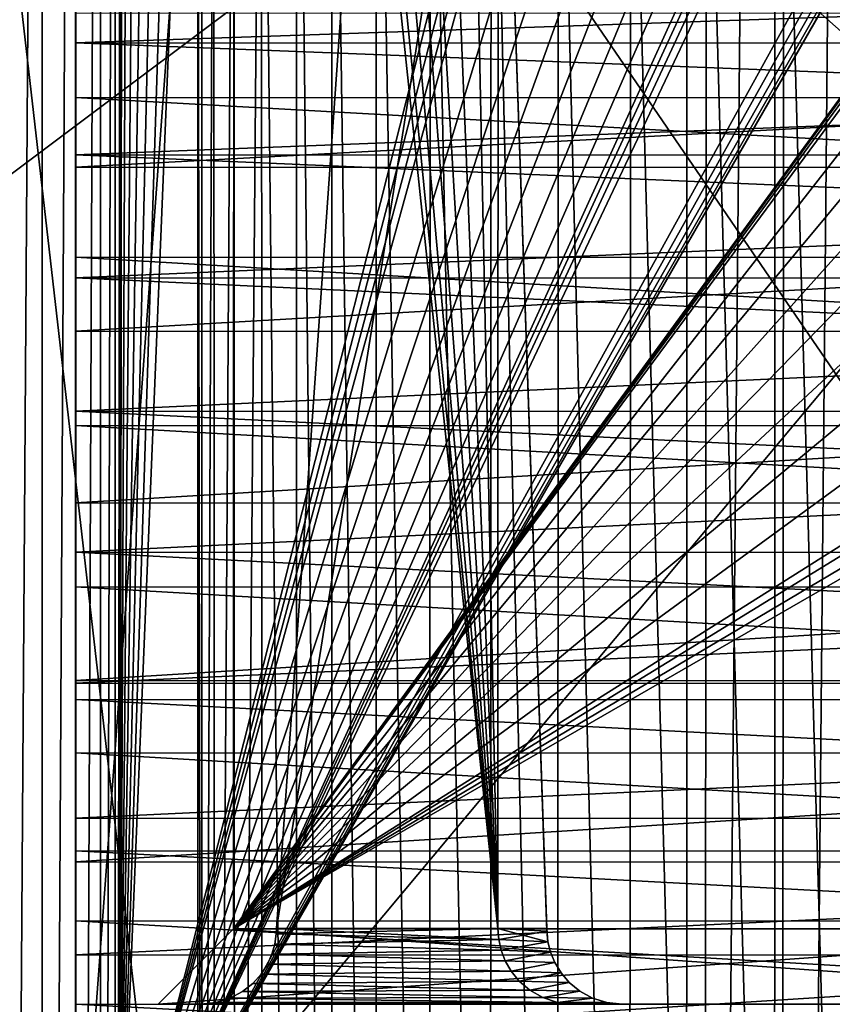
# Model space of a CAD drawing. Header units: metres. Extents: x -205 to 205, y -104 to 104.
# Tile 331 of 656: x -85 to -74, y 0 to 13. Entities that reach past the tile are written whole.
import ezdxf

# ---------------------------------------------------------------- set-up
doc = ezdxf.new("R2010")
doc.units = ezdxf.units.M
doc.layers.add('solid_01_2-CONSUMER_EHM_BOX_SW0001', color=7, linetype='CONTINUOUS')

msp = doc.modelspace()

# ---------------------------------------------------------------- linework, layer by layer
at = {"layer": 'solid_01_2-CONSUMER_EHM_BOX_SW0001'}
for points in [[(-200.010849, -74.958488), (-200.010773, 75.041512), (-0.010778, 75.04142)], [(-0.010849, -74.95858), (-200.010849, -74.958488), (-0.010778, 75.04142)], [(-88.001671, 37.540459, 75), (-76.416145, -63.561199, 75), (-76.402473, 63.637558, 75)], [(-76.416145, -63.561199, 75), (-75.237, 63.561695, 75), (-76.402473, 63.637558, 75)], [(-76.416145, -63.561199, 75), (-75.250656, -63.485584, 75), (-75.237, 63.561695, 75)], [(-75.250656, -63.485584, 75), (-74.082008, 63.333099, 75), (-75.237, 63.561695, 75)], [(-75.250656, -63.485584, 75), (-74.095612, -63.257236, 75), (-74.082008, 63.333099, 75)], [(-85.502731, 42.912727, 63.099998), (-84.938103, 41.948387, 63.099998), (-85.511948, -42.834408, 63.099998)], [(-84.938103, 41.948387, 63.099998), (-84.947113, -41.870193, 63.099998), (-85.511948, -42.834408, 63.099998)], [(-84.938103, 41.948387, 63.099998), (-84.490479, 40.924072, 63.099998), (-84.947113, -41.870193, 63.099998)], [(-84.490479, 40.924072, 63.099998), (-84.499268, -40.845974, 63.099998), (-84.947113, -41.870193, 63.099998)], [(-84.490479, 40.924072, 63.099998), (-84.16629, 39.854263, 63.099998), (-84.499268, -40.845974, 63.099998)], [(-84.16629, 39.854263, 63.099998), (-84.17485, -39.776234, 63.099998), (-84.499268, -40.845974, 63.099998)], [(-84.16629, 39.854263, 63.099998), (-83.970047, 38.75415, 63.099998), (-84.17485, -39.776234, 63.099998)], [(-83.970047, 38.75415, 63.099998), (-83.978371, -38.676163, 63.099998), (-84.17485, -39.776234, 63.099998)], [(-83.905426, 22.538099, 63.099998), (-83.978371, -38.676163, 63.099998), (-83.970047, 38.75415, 63.099998)], [(-88.001671, 37.540459, 75), (-88.012413, -37.459538, 75), (-76.416145, -63.561199, 75)], [(-83.907471, -2.960126, 63.099998), (-83.978371, -38.676163, 63.099998), (-83.905426, 22.538099, 63.099998)], [(-83.907471, -2.960126, 63.099998), (-83.905426, 22.538099, 63.099998), (-83.880341, 22.31546, 63.099998)], [(-83.907471, -2.960126, 63.099998), (-83.880341, 22.31546, 63.099998), (-83.806442, 22.104244, 63.099998)], [(-81.574478, 22.283798, 1.5), (-82.038338, 21.548548, 1.5), (-81.574501, -22.200882, 1.5)], [(-81.574478, 22.283798, 1.5), (-81.574501, -22.200882, 1.5), (-81.107727, -21.282883, 1.5)], [(-81.107346, 21.364826, 1.5), (-81.574478, 22.283798, 1.5), (-81.107727, -21.282883, 1.5)], [(-83.907471, -2.960126, 63.099998), (-83.806442, 22.104244, 63.099998), (-83.68737, 21.914679, 63.099998)], [(-83.907471, -2.960126, 63.099998), (-69.504471, 22.103218, 63.099998), (-69.493141, 14.287085, 63.099998)], [(-83.907471, -2.960126, 63.099998), (-69.623573, 21.913668, 63.099998), (-69.504471, 22.103218, 63.099998)], [(-83.907471, -2.960126, 63.099998), (-83.68737, 21.914679, 63.099998), (-83.528885, 21.756172, 63.099998)], [(-83.907471, -2.960126, 63.099998), (-69.782074, 21.755184, 63.099998), (-69.623573, 21.913668, 63.099998)], [(-83.907471, -2.960126, 63.099998), (-83.528885, 21.756172, 63.099998), (-83.33934, 21.637072, 63.099998)], [(-83.907471, -2.960126, 63.099998), (-69.971642, 21.63611, 63.099998), (-69.782074, 21.755184, 63.099998)], [(-83.907471, -2.960126, 63.099998), (-83.33934, 21.637072, 63.099998), (-83.128136, 21.563141, 63.099998)], [(-83.907471, -2.960126, 63.099998), (-70.182861, 21.562212, 63.099998), (-69.971642, 21.63611, 63.099998)], [(-83.907471, -2.960126, 63.099998), (-83.128136, 21.563141, 63.099998), (-82.905495, 21.538027, 63.099998)], [(-83.907471, -2.960126, 63.099998), (-70.405495, 21.537128, 63.099998), (-70.182861, 21.562212, 63.099998)], [(-83.907471, -2.960126, 63.099998), (-82.905495, 21.538027, 63.099998), (-77.709663, 21.537653, 63.099998)], [(-83.907471, -2.960126, 63.099998), (-77.709663, 21.537653, 63.099998), (-77.530273, 21.521418, 63.099998)], [(-83.907471, -2.960126, 63.099998), (-72.301331, 21.537266, 63.099998), (-70.405495, 21.537128, 63.099998)], [(-83.907471, -2.960126, 63.099998), (-72.480728, 21.521055, 63.099998), (-72.301331, 21.537266, 63.099998)], [(-83.907471, -2.960126, 63.099998), (-77.530273, 21.521418, 63.099998), (-77.356705, 21.473265, 63.099998)], [(-83.907471, -2.960126, 63.099998), (-72.654297, 21.472927, 63.099998), (-72.480728, 21.521055, 63.099998)], [(-82.038338, 21.548548, 1.5), (-82.402908, 20.767862, 1.5), (-82.390877, -20.714643, 1.5)], [(-82.038338, 21.548548, 1.5), (-82.390877, -20.714643, 1.5), (-82.028954, -21.484985, 1.5)], [(-82.038338, 21.548548, 1.5), (-82.028954, -21.484985, 1.5), (-81.574501, -22.200882, 1.5)], [(-83.907471, -2.960126, 63.099998), (-77.356705, 21.473265, 63.099998), (-77.194595, 21.39476, 63.099998)], [(-83.907471, -2.960126, 63.099998), (-72.816422, 21.394445, 63.099998), (-72.654297, 21.472927, 63.099998)], [(-83.907471, -2.960126, 63.099998), (-77.194595, 21.39476, 63.099998), (-76.607559, 21.10108, 63.099998)], [(-83.907471, -2.960126, 63.099998), (-73.403496, 21.100849, 63.099998), (-72.816422, 21.394445, 63.099998)], [(-81.107346, 21.364826, 1.5), (-81.107727, -21.282883, 1.5), (-80.519928, -20.449827, 1.5)], [(-80.517128, 20.529524, 1.5), (-81.107346, 21.364826, 1.5), (-80.519928, -20.449827, 1.5)], [(-83.907471, -2.960126, 63.099998), (-76.607559, 21.10108, 63.099998), (-75.982307, 20.901295, 63.099998)], [(-83.907471, -2.960126, 63.099998), (-74.028778, 20.901155, 63.099998), (-73.403496, 21.100849, 63.099998)], [(-83.907471, -2.960126, 63.099998), (-75.982307, 20.901295, 63.099998), (-75.333748, 20.800175, 63.099998)], [(-83.907471, -2.960126, 63.099998), (-74.677353, 20.800127, 63.099998), (-74.028778, 20.901155, 63.099998)], [(-83.907471, -2.960126, 63.099998), (-75.333748, 20.800175, 63.099998), (-74.677353, 20.800127, 63.099998)], [(-82.402908, 20.767862, 1.5), (-82.668503, 19.940302, 1.5), (-82.660873, -19.88851, 1.5)], [(-82.402908, 20.767862, 1.5), (-82.660873, -19.88851, 1.5), (-82.390877, -20.714643, 1.5)], [(-80.517128, 20.529524, 1.5), (-80.519928, -20.449827, 1.5), (-79.81308, -19.703772, 1.5)], [(-79.805885, 19.780149, 1.5), (-80.517128, 20.529524, 1.5), (-79.81308, -19.703772, 1.5)], [(-69.406967, 1.037057, 72), (-82.406967, 1.037991, 72), (-82.405602, 20.037991, 72)], [(-82.405602, 20.037991, 66.099998), (-82.405602, 20.037991, 72), (-82.406967, 1.037991, 72)], [(-82.405602, 20.037991, 66.099998), (-82.406967, 1.037991, 72), (-82.406967, 1.037991, 66.099998)], [(-68.740486, 19.765442, 66.099998), (-82.405602, 20.037991, 66.099998), (-82.406967, 1.037991, 66.099998)], [(-82.405602, 20.037991, 72), (-68.741264, 8.808578, 72), (-68.521805, 8.536994, 72)], [(-69.406433, 8.537057, 72), (-82.405602, 20.037991, 72), (-68.521805, 8.536994, 72)], [(-82.405602, 20.037991, 72), (-68.893959, 9.057602, 72), (-68.741264, 8.808578, 72)], [(-82.405602, 20.037991, 72), (-68.991234, 9.279399, 72), (-68.893959, 9.057602, 72)], [(-82.405602, 20.037991, 72), (-69.043755, 9.472097, 72), (-68.991234, 9.279399, 72)], [(-82.405602, 20.037991, 72), (-69.240112, 10.666704, 72), (-69.043755, 9.472097, 72)], [(-82.405602, 20.037991, 72), (-69.380638, 11.86911, 72), (-69.240112, 10.666704, 72)], [(-82.405602, 20.037991, 72), (-69.465042, 13.076753, 72), (-69.380638, 11.86911, 72)], [(-69.406433, 8.537057, 72), (-69.406967, 1.037057, 72), (-82.405602, 20.037991, 72)], [(-82.668503, 19.940302, 1.5), (-82.826904, 19.104046, 1.5), (-82.823196, -19.042322, 1.5)], [(-82.668503, 19.940302, 1.5), (-82.823196, -19.042322, 1.5), (-82.660873, -19.88851, 1.5)], [(-68.893211, 19.516432, 66.099998), (-68.740486, 19.765442, 66.099998), (-82.406967, 1.037991, 66.099998)], [(-79.805885, 19.780149, 1.5), (-79.81308, -19.703772, 1.5), (-79.008369, -19.068312, 1.5)], [(-78.995895, 19.14287, 1.5), (-79.805885, 19.780149, 1.5), (-79.008369, -19.068312, 1.5)], [(-68.990494, 19.294645, 66.099998), (-68.893211, 19.516432, 66.099998), (-82.406967, 1.037991, 66.099998)], [(-78.904251, 19.539158, 71.699997), (-80.670113, 17.692139, 71.699997), (-81.836967, 1.039578, 71.699997)], [(-78.906898, 1.039158, 71.699997), (-78.904251, 19.539158, 71.699997), (-81.836967, 1.039578, 71.699997)], [(-79.652786, 19.297022, 66.400002), (-79.290695, 19.455214, 66.400002), (-78.906898, 1.039158, 66.400002)], [(-79.290695, 19.455214, 66.400002), (-78.904251, 19.539158, 66.400002), (-78.906898, 1.039158, 66.400002)], [(-78.906898, 1.039158, 68.300003), (-78.904251, 19.539158, 68.300003), (-78.260864, 1.039066, 68.300003)], [(-78.904251, 19.539158, 66.400002), (-78.904251, 19.539158, 68.300003), (-78.906898, 1.039158, 68.300003)], [(-78.904251, 19.539158, 66.400002), (-78.906898, 1.039158, 68.300003), (-78.906898, 1.039158, 66.400002)], [(-78.906898, 1.039158, 71.699997), (-78.904251, 19.539158, 69.800003), (-78.904251, 19.539158, 71.699997)], [(-78.906898, 1.039158, 69.800003), (-78.259651, 1.004166, 69.800003), (-78.904251, 19.539158, 69.800003)], [(-78.906898, 1.039158, 71.699997), (-78.906898, 1.039158, 69.800003), (-78.904251, 19.539158, 69.800003)], [(-78.259651, 1.004166, 69.800003), (-78.260864, 1.039066, 68.300003), (-78.904251, 19.539158, 68.300003)], [(-78.259651, 1.004166, 69.800003), (-78.904251, 19.539158, 68.300003), (-78.904251, 19.539158, 69.800003)], [(-68.990494, 19.294645, 66.099998), (-82.406967, 1.037991, 66.099998), (-69.04306, 19.101969, 66.099998)], [(-79.976883, 19.070602, 66.400002), (-79.652786, 19.297022, 66.400002), (-78.906898, 1.039158, 66.400002)], [(-82.826904, 19.104046, 1.5), (-82.878433, 18.257652, 1.5), (-82.823196, -19.042322, 1.5)], [(-69.04306, 19.101969, 66.099998), (-82.406967, 1.037991, 66.099998), (-69.239586, 17.907387, 66.099998)], [(-80.250198, 18.784727, 66.400002), (-79.976883, 19.070602, 66.400002), (-78.906898, 1.039158, 66.400002)], [(-78.995895, 19.14287, 1.5), (-79.008369, -19.068312, 1.5), (-78.121956, -18.554651, 1.5)], [(-78.10424, 18.628967, 1.5), (-78.995895, 19.14287, 1.5), (-78.121956, -18.554651, 1.5)], [(-80.461838, 18.45079, 66.400002), (-80.250198, 18.784727, 66.400002), (-78.906898, 1.039158, 66.400002)], [(-78.10424, 18.628967, 1.5), (-78.121956, -18.554651, 1.5), (-77.167427, -18.173677, 1.5)], [(-77.145401, 18.24967, 1.5), (-78.10424, 18.628967, 1.5), (-77.167427, -18.173677, 1.5)], [(-80.603607, 18.081966, 66.400002), (-80.461838, 18.45079, 66.400002), (-78.906898, 1.039158, 66.400002)], [(-82.878433, 18.257652, 1.571667), (-85.572769, 18.257654, 1.571667), (-85.572784, -18.174734, 1.571667)], [(-82.878433, 18.257652, 1.571667), (-85.572784, -18.174734, 1.571667), (-82.878448, -18.174736, 1.571667)], [(-82.878433, 18.257652, 1.5), (-82.878448, -18.174736, 1.5), (-82.823196, -19.042322, 1.5)], [(-82.878448, -18.174736, 1.571667), (-82.878448, -18.174736, 1.5), (-82.878433, 18.257652, 1.5)], [(-82.878433, 18.257652, 1.571667), (-82.878448, -18.174736, 1.571667), (-82.878433, 18.257652, 1.5)], [(-77.145401, 18.24967, 1.5), (-77.167427, -18.173677, 1.5), (-76.171555, -17.934919, 1.5)], [(-76.146408, 18.013721, 1.5), (-77.145401, 18.24967, 1.5), (-76.171555, -17.934919, 1.5)], [(-80.603607, 18.081966, 66.400002), (-78.906898, 1.039158, 66.400002), (-80.670113, 17.692139, 66.400002)], [(-76.146408, 18.013721, 1.5), (-76.171555, -17.934919, 1.5), (-75.149216, -17.840668, 1.5)], [(-75.122337, 17.923079, 1.5), (-76.146408, 18.013721, 1.5), (-75.149216, -17.840668, 1.5)], [(-69.239586, 17.907387, 66.099998), (-82.406967, 1.037991, 66.099998), (-69.380287, 16.704998, 66.099998)], [(-75.122337, 17.923079, 1.5), (-75.149216, -17.840668, 1.5), (-74.121567, -17.895329, 1.5)], [(-74.094955, 17.981564, 1.5), (-75.122337, 17.923079, 1.5), (-74.121567, -17.895329, 1.5)], [(-78.906898, 1.039158, 66.400002), (-81.836967, 1.039578, 66.400002), (-80.670113, 17.692139, 66.400002)], [(-80.670113, 17.692139, 71.699997), (-80.670113, 17.692139, 66.400002), (-81.836967, 1.039578, 66.400002)], [(-81.836967, 1.039578, 71.699997), (-80.670113, 17.692139, 71.699997), (-81.836967, 1.039578, 66.400002)], [(-69.380287, 16.704998, 66.099998), (-82.406967, 1.037991, 66.099998), (-69.464867, 15.497365, 66.099998)], [(-84.498344, 12.76897, 12.490743), (-84.49791, 15.831283, 8.61309), (-84.498169, 14.021019, 6.998866)], [(-84.498344, 12.76897, 12.490743), (-84.498161, 14.077183, 14.049811), (-84.49791, 15.831283, 8.61309)], [(-69.464867, 15.497365, 66.099998), (-82.406967, 1.037991, 66.099998), (-69.493141, 14.287055, 66.099998)], [(-84.498001, 15.195344, 33.250103), (-84.498581, 11.122937, 43.966053), (-84.498291, 13.162646, 42.653656)], [(-84.498001, 15.195344, 33.250103), (-84.498161, 14.077193, 34.950161), (-84.498581, 11.122937, 43.966053)], [(-83.907471, -2.960126, 63.099998), (-69.493141, 14.287085, 63.099998), (-69.407471, -2.962202, 63.099998)], [(-69.493141, 14.287055, 66.099998), (-82.406967, 1.037991, 66.099998), (-69.465042, 13.076746, 66.099998)], [(-84.498161, 14.077193, 34.950161), (-84.498344, 12.769156, 36.509052), (-84.498581, 11.122937, 43.966053)], [(-84.498558, 11.288578, 11.094093), (-84.498169, 14.021019, 6.998866), (-84.498451, 12.04705, 5.589957)], [(-84.498558, 11.288578, 11.094093), (-84.498344, 12.76897, 12.490743), (-84.498169, 14.021019, 6.998866)], [(-46.498451, 12.041621, 5.589964), (-84.498451, 12.04705, 5.589957), (-84.498169, 14.021019, 6.998866)], [(-46.498348, 12.763737, 36.509029), (-84.498344, 12.769156, 36.509052), (-84.498161, 14.077193, 34.950161)], [(-46.498161, 14.071717, 14.049776), (-84.498161, 14.077183, 14.049811), (-84.498344, 12.76897, 12.490743)], [(-46.498161, 14.071717, 14.049776), (-84.498344, 12.76897, 12.490743), (-46.498348, 12.763494, 12.490706)], [(-46.498451, 12.041621, 5.589964), (-84.498169, 14.021019, 6.998866), (-46.498169, 14.015594, 6.998879)], [(-46.498348, 12.763737, 36.509029), (-84.498161, 14.077193, 34.950161), (-46.498161, 14.071766, 34.950146)], [(-46.498291, 13.157188, 42.653667), (-84.498291, 13.162646, 42.653656), (-84.498581, 11.122937, 43.966053)], [(-46.498291, 13.157188, 42.653667), (-84.498581, 11.122937, 43.966053), (-46.498585, 11.117476, 43.966064)], [(-69.465042, 13.076746, 66.099998), (-82.406967, 1.037991, 66.099998), (-69.380638, 11.869105, 66.099998)], [(-84.498344, 12.769156, 36.509052), (-84.498894, 8.953441, 45.050167), (-84.498581, 11.122937, 43.966053)], [(-84.498344, 12.769156, 36.509052), (-84.498558, 11.288718, 37.9058), (-84.498894, 8.953441, 45.050167)], [(-46.498562, 11.283301, 37.905781), (-84.498558, 11.288718, 37.9058), (-84.498344, 12.769156, 36.509052)], [(-46.498348, 12.763494, 12.490706), (-84.498344, 12.76897, 12.490743), (-84.498558, 11.288578, 11.094093)], [(-46.498348, 12.763494, 12.490706), (-84.498558, 11.288578, 11.094093), (-46.498562, 11.283119, 11.094078)], [(-46.498562, 11.283301, 37.905781), (-84.498344, 12.769156, 36.509052), (-46.498348, 12.763737, 36.509029)], [(-84.498795, 9.656373, 9.87897), (-84.498451, 12.04705, 5.589957), (-84.498756, 9.93228, 4.402686)], [(-84.498795, 9.656373, 9.87897), (-84.498558, 11.288578, 11.094093), (-84.498451, 12.04705, 5.589957)], [(-46.498756, 9.926848, 4.40269), (-84.498756, 9.93228, 4.402686), (-84.498451, 12.04705, 5.589957)], [(-46.498756, 9.926848, 4.40269), (-84.498451, 12.04705, 5.589957), (-46.498451, 12.041621, 5.589964)], [(-69.380638, 11.869105, 66.099998), (-82.406967, 1.037991, 66.099998), (-69.240112, 10.666702, 66.099998)], [(-84.498558, 11.288718, 37.9058), (-84.498795, 9.656287, 39.121086), (-84.498894, 8.953441, 45.050167)], [(-46.498795, 9.650873, 39.121071), (-84.498795, 9.656287, 39.121086), (-84.498558, 11.288718, 37.9058)], [(-46.498562, 11.283119, 11.094078), (-84.498558, 11.288578, 11.094093), (-84.498795, 9.656373, 9.87897)], [(-46.498562, 11.283119, 11.094078), (-84.498795, 9.656373, 9.87897), (-46.498795, 9.650921, 9.878962)], [(-46.498795, 9.650873, 39.121071), (-84.498558, 11.288718, 37.9058), (-46.498562, 11.283301, 37.905781)], [(-46.498585, 11.117476, 43.966064), (-84.498581, 11.122937, 43.966053), (-84.498894, 8.953441, 45.050167)], [(-46.498585, 11.117476, 43.966064), (-84.498894, 8.953441, 45.050167), (-46.498894, 8.947978, 45.050179)], [(-69.240112, 10.666702, 66.099998), (-82.406967, 1.037991, 66.099998), (-69.043755, 9.472096, 66.099998)], [(-84.499046, 7.894127, 8.861519), (-84.498756, 9.93228, 4.402686), (-84.499077, 7.70121, 3.450885)], [(-46.499073, 7.69577, 3.450885), (-84.499077, 7.70121, 3.450885), (-84.498756, 9.93228, 4.402686)], [(-84.499046, 7.894127, 8.861519), (-84.498795, 9.656373, 9.87897), (-84.498756, 9.93228, 4.402686)], [(-46.498756, 9.926848, 4.40269), (-46.499073, 7.69577, 3.450885), (-84.498756, 9.93228, 4.402686)], [(-84.498795, 9.656287, 39.121086), (-84.499222, 6.679391, 45.893406), (-84.498894, 8.953441, 45.050167)], [(-84.498795, 9.656287, 39.121086), (-84.499046, 7.893898, 40.13858), (-84.499222, 6.679391, 45.893406)], [(-46.498795, 9.650921, 9.878962), (-84.498795, 9.656373, 9.87897), (-84.499046, 7.894127, 8.861519)], [(-46.499046, 7.888484, 40.138569), (-84.499046, 7.893898, 40.13858), (-84.498795, 9.656287, 39.121086)], [(-46.498795, 9.650921, 9.878962), (-84.499046, 7.894127, 8.861519), (-46.499046, 7.888679, 8.861515)], [(-46.499046, 7.888484, 40.138569), (-84.498795, 9.656287, 39.121086), (-46.498795, 9.650873, 39.121071)], [(-68.991211, 9.279392, 66.099998), (-69.043755, 9.472096, 66.099998), (-82.406967, 1.037991, 66.099998)], [(-68.991211, 9.279392, 66.099998), (-82.406967, 1.037991, 66.099998), (-68.893944, 9.057579, 66.099998)], [(-68.893944, 9.057579, 66.099998), (-82.406967, 1.037991, 66.099998), (-69.406433, 8.537057, 66.099998)], [(-46.498894, 8.947978, 45.050179), (-84.498894, 8.953441, 45.050167), (-84.499222, 6.679391, 45.893406)], [(-46.498894, 8.947978, 45.050179), (-84.499222, 6.679391, 45.893406), (-46.499222, 6.673916, 45.893417)], [(-82.406967, 1.037991, 66.099998), (-69.406967, 1.037057, 66.099998), (-69.406433, 8.537057, 66.099998)], [(-84.499046, 7.893898, 40.13858), (-84.499557, 4.327396, 46.485859), (-84.499222, 6.679391, 45.893406)], [(-84.499046, 7.893898, 40.13858), (-84.499313, 6.025411, 40.944576), (-84.499557, 4.327396, 46.485859)], [(-84.499046, 7.894127, 8.861519), (-84.499077, 7.70121, 3.450885), (-84.499313, 6.025311, 8.055379)], [(-46.499046, 7.888679, 8.861515), (-84.499046, 7.894127, 8.861519), (-84.499313, 6.025311, 8.055379)], [(-46.499313, 6.020003, 40.944565), (-84.499313, 6.025411, 40.944576), (-84.499046, 7.893898, 40.13858)], [(-46.499046, 7.888679, 8.861515), (-84.499313, 6.025311, 8.055379), (-46.499313, 6.019871, 8.055379)], [(-46.499313, 6.020003, 40.944565), (-84.499046, 7.893898, 40.13858), (-46.499046, 7.888484, 40.138569)], [(-84.499077, 7.70121, 3.450885), (-84.499382, 5.564497, 2.806365), (-84.499313, 6.025311, 8.055379)], [(-46.499378, 5.559066, 2.806367), (-84.499382, 5.564497, 2.806365), (-84.499077, 7.70121, 3.450885)], [(-46.499073, 7.69577, 3.450885), (-46.499378, 5.559066, 2.806367), (-84.499077, 7.70121, 3.450885)], [(-46.499222, 6.673916, 45.893417), (-84.499222, 6.679391, 45.893406), (-84.499557, 4.327396, 46.485859)], [(-46.499222, 6.673916, 45.893417), (-84.499557, 4.327396, 46.485859), (-46.499557, 4.321917, 46.485867)], [(-84.499313, 6.025411, 40.944576), (-84.499596, 4.075802, 41.528275), (-84.499557, 4.327396, 46.485859)], [(-46.499592, 4.070405, 41.528263), (-84.499596, 4.075802, 41.528275), (-84.499313, 6.025411, 40.944576)], [(-46.499313, 6.019871, 8.055379), (-84.499313, 6.025311, 8.055379), (-84.499565, 4.288719, 7.539719)], [(-84.499382, 5.564497, 2.806365), (-84.499565, 4.288719, 7.539719), (-84.499313, 6.025311, 8.055379)], [(-46.499561, 4.283252, 7.539712), (-46.499313, 6.019871, 8.055379), (-84.499565, 4.288719, 7.539719)], [(-46.499592, 4.070405, 41.528263), (-84.499313, 6.025411, 40.944576), (-46.499313, 6.020003, 40.944565)], [(-84.499382, 5.564497, 2.806365), (-84.499817, 2.50302, 7.237209), (-84.499565, 4.288719, 7.539719)], [(-84.499382, 5.564497, 2.806365), (-84.499695, 3.369427, 2.405207), (-84.499817, 2.50302, 7.237209)], [(-46.499695, 3.364001, 2.405209), (-84.499695, 3.369427, 2.405207), (-84.499382, 5.564497, 2.806365)], [(-46.499378, 5.559066, 2.806367), (-46.499695, 3.364001, 2.405209), (-84.499382, 5.564497, 2.806365)], [(-84.499596, 4.075802, 41.528275), (-84.499901, 1.924944, 46.820545), (-84.499557, 4.327396, 46.485859)], [(-46.499557, 4.321917, 46.485867), (-84.499557, 4.327396, 46.485859), (-84.499901, 1.924944, 46.820545)], [(-46.499557, 4.321917, 46.485867), (-84.499901, 1.924944, 46.820545), (-46.499901, 1.919465, 46.820545)], [(-46.499561, 4.283252, 7.539712), (-84.499565, 4.288719, 7.539719), (-84.499817, 2.50302, 7.237209)], [(-46.499817, 2.497551, 7.237206), (-46.499561, 4.283252, 7.539712), (-84.499817, 2.50302, 7.237209)], [(-84.499596, 4.075802, 41.528275), (-84.499878, 2.071495, 41.88168), (-84.499901, 1.924944, 46.820545)], [(-46.499882, 2.066105, 41.881676), (-84.499878, 2.071495, 41.88168), (-84.499596, 4.075802, 41.528275)], [(-46.499882, 2.066105, 41.881676), (-84.499596, 4.075802, 41.528275), (-46.499592, 4.070405, 41.528263)], [(-84.499695, 3.369427, 2.405207), (-84.500076, 0.693885, 7.152123), (-84.499817, 2.50302, 7.237209)], [(-84.499695, 3.369427, 2.405207), (-84.500015, 1.143287, 2.252324), (-84.500076, 0.693885, 7.152123)], [(-46.500011, 1.137869, 2.252324), (-84.500015, 1.143287, 2.252324), (-84.499695, 3.369427, 2.405207)], [(-46.499695, 3.364001, 2.405209), (-46.500011, 1.137869, 2.252324), (-84.499695, 3.369427, 2.405207)], [(-46.499817, 2.497551, 7.237206), (-84.499817, 2.50302, 7.237209), (-84.500076, 0.693885, 7.152123)], [(-46.500076, 0.688409, 7.152124), (-46.499817, 2.497551, 7.237206), (-84.500076, 0.693885, 7.152123)], [(-84.499878, 2.071495, 41.88168), (-84.500244, -0.499419, 46.893497), (-84.499901, 1.924944, 46.820545)], [(-84.499878, 2.071495, 41.88168), (-84.500168, 0.039726, 41.999992), (-84.500244, -0.499419, 46.893497)], [(-46.500172, 0.03431, 41.999992), (-84.500168, 0.039726, 41.999992), (-84.499878, 2.071495, 41.88168)], [(-46.500172, 0.03431, 41.999992), (-84.499878, 2.071495, 41.88168), (-46.499882, 2.066105, 41.881676)], [(-46.499901, 1.919465, 46.820545), (-84.499901, 1.924944, 46.820545), (-84.500244, -0.499419, 46.893497)], [(-46.499901, 1.919465, 46.820545), (-84.500244, -0.499419, 46.893497), (-46.500248, -0.50488, 46.893497)], [(-84.500015, 1.143287, 2.252324), (-84.500336, -1.112733, 7.285743), (-84.500076, 0.693885, 7.152123)], [(-84.500015, 1.143287, 2.252324), (-84.500328, -1.08629, 2.349648), (-84.500336, -1.112733, 7.285743)], [(-46.500332, -1.091686, 2.349644), (-84.500328, -1.08629, 2.349648), (-84.500015, 1.143287, 2.252324)], [(-46.500011, 1.137869, 2.252324), (-46.500332, -1.091686, 2.349644), (-84.500015, 1.143287, 2.252324)], [(-82.406967, 1.037991, 66.099998), (-83.405304, 0.039802, 65.101738), (-68.407707, 0.037655, 65.10067)], [(-82.406967, 1.037991, 72), (-83.405304, 0.039802, 72.99826), (-83.405304, 0.039802, 65.101738)], [(-69.406967, 1.037057, 72), (-83.405304, 0.039802, 72.99826), (-82.406967, 1.037991, 72)], [(-82.406967, 1.037991, 66.099998), (-82.406967, 1.037991, 72), (-83.405304, 0.039802, 65.101738)], [(-69.406967, 1.037057, 72), (-68.407707, 0.037655, 72.999329), (-83.405304, 0.039802, 72.99826)], [(-82.406967, 1.037991, 66.099998), (-68.407707, 0.037655, 65.10067), (-69.406967, 1.037057, 66.099998)], [(-81.860565, 0.835123, 66.378876), (-81.841858, 0.969822, 71.702438), (-81.841858, 0.969822, 66.397568)], [(-81.860565, 0.835123, 71.721123), (-81.841858, 0.969822, 71.702438), (-81.860565, 0.835123, 66.378876)], [(-78.89679, 0.897206, 71.710121), (-81.841858, 0.969822, 71.702438), (-81.860565, 0.835123, 71.721123)], [(-81.860565, 0.835123, 66.378876), (-81.841858, 0.969822, 66.397568), (-78.89679, 0.897206, 66.389877)], [(-81.841858, 0.969822, 66.397568), (-81.841858, 0.969822, 71.702438), (-81.836967, 1.039578, 71.699997)], [(-78.906898, 1.039158, 71.699997), (-81.836967, 1.039578, 71.699997), (-81.841858, 0.969822, 71.702438)], [(-81.836967, 1.039578, 66.400002), (-81.841858, 0.969822, 66.397568), (-81.836967, 1.039578, 71.699997)], [(-78.89679, 0.897206, 66.389877), (-81.841858, 0.969822, 66.397568), (-81.836967, 1.039578, 66.400002)], [(-78.89679, 0.897206, 71.710121), (-78.906898, 1.039158, 71.699997), (-81.841858, 0.969822, 71.702438)], [(-78.89679, 0.897206, 66.389877), (-81.836967, 1.039578, 66.400002), (-78.906898, 1.039158, 66.400002)], [(-78.244926, 0.863494, 68.28447), (-78.906898, 1.039158, 68.300003), (-78.260864, 1.039066, 68.300003)], [(-78.89679, 0.897206, 68.289879), (-78.906898, 1.039158, 66.400002), (-78.906898, 1.039158, 68.300003)], [(-78.244926, 0.863494, 68.28447), (-78.89679, 0.897206, 68.289879), (-78.906898, 1.039158, 68.300003)], [(-78.89679, 0.897206, 68.289879), (-78.89679, 0.897206, 66.389877), (-78.906898, 1.039158, 66.400002)], [(-78.89679, 0.897206, 69.810127), (-78.259651, 1.004166, 69.800003), (-78.906898, 1.039158, 69.800003)], [(-78.89679, 0.897206, 71.710121), (-78.89679, 0.897206, 69.810127), (-78.906898, 1.039158, 69.800003)], [(-78.89679, 0.897206, 71.710121), (-78.906898, 1.039158, 69.800003), (-78.906898, 1.039158, 71.699997)], [(-78.89679, 0.897206, 69.810127), (-78.245079, 0.86538, 69.815201), (-78.259651, 1.004166, 69.800003)], [(-78.245079, 0.86538, 69.815201), (-78.260864, 1.039066, 68.300003), (-78.259651, 1.004166, 69.800003)], [(-78.244926, 0.863494, 68.28447), (-78.260864, 1.039066, 68.300003), (-78.245079, 0.86538, 69.815201)], [(-81.898712, 0.700481, 66.340744), (-81.860565, 0.835123, 66.378876), (-78.865868, 0.755497, 66.358925)], [(-81.860565, 0.835123, 71.721123), (-81.860565, 0.835123, 66.378876), (-81.898712, 0.700481, 66.340744)], [(-81.898712, 0.700481, 71.759254), (-81.860565, 0.835123, 71.721123), (-81.898712, 0.700481, 66.340744)], [(-78.865868, 0.755497, 71.741074), (-81.860565, 0.835123, 71.721123), (-81.898712, 0.700481, 71.759254)], [(-81.860565, 0.835123, 66.378876), (-78.89679, 0.897206, 66.389877), (-78.865868, 0.755497, 66.358925)], [(-78.865868, 0.755497, 71.741074), (-78.89679, 0.897206, 71.710121), (-81.860565, 0.835123, 71.721123)], [(-78.89679, 0.897206, 69.810127), (-78.865868, 0.755497, 69.841072), (-78.245079, 0.86538, 69.815201)], [(-78.865868, 0.755497, 71.741074), (-78.865868, 0.755497, 69.841072), (-78.89679, 0.897206, 69.810127)], [(-78.865868, 0.755497, 71.741074), (-78.89679, 0.897206, 69.810127), (-78.89679, 0.897206, 71.710121)], [(-78.865868, 0.755497, 68.258926), (-78.865868, 0.755497, 66.358925), (-78.89679, 0.897206, 66.389877)], [(-78.89679, 0.897206, 68.289879), (-78.865868, 0.755497, 68.258926), (-78.89679, 0.897206, 66.389877)], [(-78.244926, 0.863494, 68.28447), (-78.865868, 0.755497, 68.258926), (-78.89679, 0.897206, 68.289879)], [(-78.865868, 0.755497, 69.841072), (-78.210251, 0.726666, 69.850052), (-78.245079, 0.86538, 69.815201)], [(-78.244926, 0.863494, 68.28447), (-78.210251, 0.726666, 68.249954), (-78.865868, 0.755497, 68.258926)], [(-78.244926, 0.863494, 68.28447), (-78.245079, 0.86538, 69.815201), (-78.210251, 0.726666, 69.850052)], [(-78.244926, 0.863494, 68.28447), (-78.210251, 0.726666, 69.850052), (-78.210251, 0.726666, 68.249954)], [(-46.500076, 0.688409, 7.152124), (-84.500076, 0.693885, 7.152123), (-84.500336, -1.112733, 7.285743)], [(-46.500336, -1.118212, 7.285748), (-46.500076, 0.688409, 7.152124), (-84.500336, -1.112733, 7.285743)], [(-81.957977, 0.567414, 66.281509), (-81.898712, 0.700481, 66.340744), (-78.812134, 0.614107, 66.305176)], [(-81.898712, 0.700481, 71.759254), (-81.898712, 0.700481, 66.340744), (-81.957977, 0.567414, 66.281509)], [(-81.957977, 0.567414, 71.818497), (-81.898712, 0.700481, 71.759254), (-81.957977, 0.567414, 66.281509)], [(-78.812134, 0.614107, 71.794823), (-81.898712, 0.700481, 71.759254), (-81.957977, 0.567414, 71.818497)], [(-81.898712, 0.700481, 66.340744), (-78.865868, 0.755497, 66.358925), (-78.812134, 0.614107, 66.305176)], [(-78.812134, 0.614107, 71.794823), (-78.865868, 0.755497, 71.741074), (-81.898712, 0.700481, 71.759254)], [(-78.865868, 0.755497, 69.841072), (-78.812134, 0.614107, 69.894821), (-78.210251, 0.726666, 69.850052)], [(-78.812134, 0.614107, 71.794823), (-78.812134, 0.614107, 69.894821), (-78.865868, 0.755497, 69.841072)], [(-78.812134, 0.614107, 71.794823), (-78.865868, 0.755497, 69.841072), (-78.865868, 0.755497, 71.741074)], [(-78.812134, 0.614107, 68.205177), (-78.812134, 0.614107, 66.305176), (-78.865868, 0.755497, 66.358925)], [(-78.865868, 0.755497, 68.258926), (-78.812134, 0.614107, 68.205177), (-78.865868, 0.755497, 66.358925)], [(-78.210251, 0.726666, 68.249954), (-78.812134, 0.614107, 68.205177), (-78.865868, 0.755497, 68.258926)], [(-78.812134, 0.614107, 69.894821), (-78.153526, 0.589401, 69.906792), (-78.210251, 0.726666, 69.850052)], [(-78.210251, 0.726666, 68.249954), (-78.153526, 0.589401, 68.193207), (-78.812134, 0.614107, 68.205177)], [(-78.210251, 0.726666, 68.249954), (-78.210251, 0.726666, 69.850052), (-78.153526, 0.589401, 69.906792)], [(-78.210251, 0.726666, 68.249954), (-78.153526, 0.589401, 69.906792), (-78.153526, 0.589401, 68.193207)], [(-82.041229, 0.437315, 71.901726), (-81.957977, 0.567414, 71.818497), (-82.041222, 0.437315, 66.198273)], [(-78.732834, 0.475249, 71.874146), (-81.957977, 0.567414, 71.818497), (-82.041229, 0.437315, 71.901726)], [(-82.041222, 0.437315, 66.198273), (-81.957977, 0.567414, 66.281509), (-78.732834, 0.475249, 66.225853)], [(-81.957977, 0.567414, 71.818497), (-81.957977, 0.567414, 66.281509), (-82.041222, 0.437315, 66.198273)], [(-81.957977, 0.567414, 66.281509), (-78.812134, 0.614107, 66.305176), (-78.732834, 0.475249, 66.225853)], [(-78.732834, 0.475249, 71.874146), (-78.812134, 0.614107, 71.794823), (-81.957977, 0.567414, 71.818497)], [(-78.812134, 0.614107, 69.894821), (-78.732834, 0.475249, 69.974144), (-78.153526, 0.589401, 69.906792)], [(-78.732834, 0.475249, 71.874146), (-78.732834, 0.475249, 69.974144), (-78.812134, 0.614107, 69.894821)], [(-78.732834, 0.475249, 71.874146), (-78.812134, 0.614107, 69.894821), (-78.812134, 0.614107, 71.794823)], [(-78.732834, 0.475249, 68.125854), (-78.732834, 0.475249, 66.225853), (-78.812134, 0.614107, 66.305176)], [(-78.812134, 0.614107, 68.205177), (-78.732834, 0.475249, 68.125854), (-78.812134, 0.614107, 66.305176)], [(-78.153526, 0.589401, 68.193207), (-78.732834, 0.475249, 68.125854), (-78.812134, 0.614107, 68.205177)], [(-78.732834, 0.475249, 69.974144), (-78.071922, 0.454799, 69.988426), (-78.153526, 0.589401, 69.906792)], [(-78.153526, 0.589401, 68.193207), (-78.071915, 0.454799, 68.11158), (-78.732834, 0.475249, 68.125854)], [(-78.153526, 0.589401, 68.193207), (-78.153526, 0.589401, 69.906792), (-78.071922, 0.454799, 69.988426)], [(-78.153526, 0.589401, 68.193207), (-78.071922, 0.454799, 69.988426), (-78.071915, 0.454799, 68.11158)], [(-82.150879, 0.314516, 66.088638), (-82.041222, 0.437315, 66.198273), (-78.624481, 0.342544, 66.117485)], [(-82.041229, 0.437315, 71.901726), (-82.041222, 0.437315, 66.198273), (-82.150879, 0.314516, 66.088638)], [(-82.150879, 0.314516, 72.01136), (-82.041229, 0.437315, 71.901726), (-82.150879, 0.314516, 66.088638)], [(-78.624481, 0.342544, 71.982521), (-82.041229, 0.437315, 71.901726), (-82.150879, 0.314516, 72.01136)], [(-78.624481, 0.342544, 71.982521), (-78.732834, 0.475249, 71.874146), (-82.041229, 0.437315, 71.901726)], [(-82.041222, 0.437315, 66.198273), (-78.732834, 0.475249, 66.225853), (-78.624481, 0.342544, 66.117485)], [(-78.732834, 0.475249, 69.974144), (-78.624481, 0.342544, 70.082512), (-78.071922, 0.454799, 69.988426)], [(-78.624481, 0.342544, 71.982521), (-78.624481, 0.342544, 70.082512), (-78.732834, 0.475249, 69.974144)], [(-78.624481, 0.342544, 71.982521), (-78.732834, 0.475249, 69.974144), (-78.732834, 0.475249, 71.874146)], [(-78.624481, 0.342544, 68.017479), (-78.624481, 0.342544, 66.117485), (-78.732834, 0.475249, 66.225853)], [(-78.732834, 0.475249, 68.125854), (-78.624481, 0.342544, 68.017479), (-78.732834, 0.475249, 66.225853)], [(-78.071915, 0.454799, 68.11158), (-78.624481, 0.342544, 68.017479), (-78.732834, 0.475249, 68.125854)], [(-78.624481, 0.342544, 70.082512), (-77.962776, 0.327264, 70.09758), (-78.071922, 0.454799, 69.988426)], [(-78.071915, 0.454799, 68.11158), (-77.962776, 0.327264, 68.002426), (-78.624481, 0.342544, 68.017479)], [(-78.071915, 0.454799, 68.11158), (-78.071922, 0.454799, 69.988426), (-77.962776, 0.327264, 70.09758)], [(-78.071915, 0.454799, 68.11158), (-77.962776, 0.327264, 70.09758), (-77.962776, 0.327264, 68.002426)], [(-82.288895, 0.204902, 72.149361), (-82.150879, 0.314516, 72.01136), (-82.288887, 0.204901, 65.950638)], [(-78.484734, 0.222861, 72.122284), (-82.150879, 0.314516, 72.01136), (-82.288895, 0.204902, 72.149361)], [(-82.288887, 0.204901, 65.950638), (-82.150879, 0.314516, 66.088638), (-78.484734, 0.222861, 65.977715)], [(-82.150879, 0.314516, 72.01136), (-82.150879, 0.314516, 66.088638), (-82.288887, 0.204901, 65.950638)], [(-82.150879, 0.314516, 66.088638), (-78.624481, 0.342544, 66.117485), (-78.484734, 0.222861, 65.977715)], [(-78.484734, 0.222861, 72.122284), (-78.624481, 0.342544, 71.982521), (-82.150879, 0.314516, 72.01136)], [(-78.624481, 0.342544, 70.082512), (-78.484734, 0.222861, 70.222282), (-77.962776, 0.327264, 70.09758)], [(-78.484734, 0.222861, 72.122284), (-78.484734, 0.222861, 70.222282), (-78.624481, 0.342544, 70.082512)], [(-78.484734, 0.222861, 72.122284), (-78.624481, 0.342544, 70.082512), (-78.624481, 0.342544, 71.982521)], [(-78.484734, 0.222861, 67.877716), (-78.484734, 0.222861, 65.977715), (-78.624481, 0.342544, 66.117485)], [(-78.624481, 0.342544, 68.017479), (-78.484734, 0.222861, 67.877716), (-78.624481, 0.342544, 66.117485)], [(-77.962776, 0.327264, 68.002426), (-78.484734, 0.222861, 67.877716), (-78.624481, 0.342544, 68.017479)], [(-78.484734, 0.222861, 70.222282), (-77.823746, 0.212801, 70.236633), (-77.962776, 0.327264, 70.09758)], [(-77.962776, 0.327264, 68.002426), (-77.823738, 0.212801, 67.863373), (-78.484734, 0.222861, 67.877716)], [(-77.962776, 0.327264, 68.002426), (-77.962776, 0.327264, 70.09758), (-77.823746, 0.212801, 70.236633)], [(-77.962776, 0.327264, 68.002426), (-77.823746, 0.212801, 70.236633), (-77.823738, 0.212801, 67.863373)], [(-82.454239, 0.116885, 72.314674), (-82.288895, 0.204902, 72.149361), (-82.454224, 0.116885, 65.785301)], [(-78.31382, 0.125551, 72.293236), (-82.288895, 0.204902, 72.149361), (-82.454239, 0.116885, 72.314674)], [(-82.288895, 0.204902, 72.149361), (-82.288887, 0.204901, 65.950638), (-82.454224, 0.116885, 65.785301)], [(-82.454224, 0.116885, 65.785301), (-82.288887, 0.204901, 65.950638), (-78.313789, 0.125551, 65.806793)], [(-78.31382, 0.125551, 72.293236), (-78.484734, 0.222861, 72.122284), (-82.288895, 0.204902, 72.149361)], [(-82.288887, 0.204901, 65.950638), (-78.484734, 0.222861, 65.977715), (-78.313789, 0.125551, 65.806793)], [(-78.484734, 0.222861, 70.222282), (-78.313789, 0.125551, 70.393211), (-77.823746, 0.212801, 70.236633)], [(-78.31382, 0.125551, 72.293236), (-78.313789, 0.125551, 70.393211), (-78.484734, 0.222861, 70.222282)], [(-78.31382, 0.125551, 72.293236), (-78.484734, 0.222861, 70.222282), (-78.484734, 0.222861, 72.122284)], [(-78.31382, 0.125551, 67.706764), (-78.313789, 0.125551, 65.806793), (-78.484734, 0.222861, 65.977715)], [(-78.484734, 0.222861, 67.877716), (-78.31382, 0.125551, 67.706764), (-78.484734, 0.222861, 65.977715)], [(-77.823738, 0.212801, 67.863373), (-78.31382, 0.125551, 67.706764), (-78.484734, 0.222861, 67.877716)], [(-77.823738, 0.212801, 67.863373), (-77.655579, 0.120389, 67.695213), (-78.31382, 0.125551, 67.706764)], [(-78.313789, 0.125551, 70.393211), (-77.655594, 0.120389, 70.404808), (-77.823746, 0.212801, 70.236633)], [(-77.823738, 0.212801, 67.863373), (-77.823746, 0.212801, 70.236633), (-77.655594, 0.120389, 70.404808)], [(-77.823738, 0.212801, 67.863373), (-77.655594, 0.120389, 70.404808), (-77.655579, 0.120389, 67.695213)], [(-84.500168, 0.039726, 41.999992), (-84.500595, -2.917204, 46.703945), (-84.500244, -0.499419, 46.893497)], [(-84.500168, 0.039726, 41.999992), (-84.500458, -1.991672, 41.881668), (-84.500595, -2.917204, 46.703945)], [(-46.500462, -1.997097, 41.881672), (-84.500458, -1.991672, 41.881668), (-84.500168, 0.039726, 41.999992)], [(-46.500462, -1.997097, 41.881672), (-84.500168, 0.039726, 41.999992), (-46.500172, 0.03431, 41.999992)], [(-68.60704, 0.037684, 65.400002), (-68.407707, 0.037655, 65.10067), (-83.405304, 0.039802, 65.101738)], [(-82.839554, 0.039721, 72.699997), (-83.405304, 0.039802, 72.99826), (-68.407707, 0.037655, 72.999329)], [(-82.839554, 0.039721, 72.699997), (-83.405304, 0.039802, 65.101738), (-83.405304, 0.039802, 72.99826)], [(-73.407043, 0.038371, 65.400002), (-68.60704, 0.037684, 65.400002), (-83.405304, 0.039802, 65.101738)], [(-77.907043, 0.039015, 65.400002), (-73.407043, 0.038371, 65.400002), (-83.405304, 0.039802, 65.101738)], [(-82.839554, 0.039721, 65.400002), (-83.405304, 0.039802, 65.101738), (-82.839554, 0.039721, 72.699997)], [(-82.839554, 0.039721, 65.400002), (-77.907043, 0.039015, 65.400002), (-83.405304, 0.039802, 65.101738)], [(-78.117859, 0.061521, 72.489159), (-82.839554, 0.039721, 72.699997), (-77.907043, 0.039015, 72.699997)], [(-78.117859, 0.061521, 72.489159), (-82.640282, 0.059748, 72.500732), (-82.839554, 0.039721, 72.699997)], [(-82.640282, 0.059748, 72.500732), (-82.839554, 0.039721, 65.400002), (-82.839554, 0.039721, 72.699997)], [(-82.640282, 0.059748, 65.599274), (-77.907043, 0.039015, 65.400002), (-82.839554, 0.039721, 65.400002)], [(-82.640282, 0.059748, 72.500732), (-82.640282, 0.059748, 65.599274), (-82.839554, 0.039721, 65.400002)], [(-77.907043, 0.039015, 72.699997), (-82.839554, 0.039721, 72.699997), (-68.407707, 0.037655, 72.999329)], [(-82.640282, 0.059748, 65.599274), (-82.454224, 0.116885, 65.785301), (-78.117874, 0.061521, 65.610825)], [(-82.454239, 0.116885, 72.314674), (-82.454224, 0.116885, 65.785301), (-82.640282, 0.059748, 65.599274)], [(-82.640282, 0.059748, 72.500732), (-82.454239, 0.116885, 72.314674), (-82.640282, 0.059748, 65.599274)], [(-78.117859, 0.061521, 72.489159), (-82.454239, 0.116885, 72.314674), (-82.640282, 0.059748, 72.500732)], [(-82.640282, 0.059748, 65.599274), (-78.117874, 0.061521, 65.610825), (-77.907043, 0.039015, 65.400002)], [(-78.117859, 0.061521, 72.489159), (-78.31382, 0.125551, 72.293236), (-82.454239, 0.116885, 72.314674)], [(-82.454224, 0.116885, 65.785301), (-78.313789, 0.125551, 65.806793), (-78.117874, 0.061521, 65.610825)], [(-78.117859, 0.061521, 72.489159), (-78.313789, 0.125551, 70.393211), (-78.31382, 0.125551, 72.293236)], [(-78.31382, 0.125551, 67.706764), (-78.117859, 0.061521, 67.510841), (-78.313789, 0.125551, 65.806793)], [(-77.655579, 0.120389, 67.695213), (-78.117859, 0.061521, 67.510841), (-78.31382, 0.125551, 67.706764)], [(-78.313789, 0.125551, 70.393211), (-78.117874, 0.061521, 70.58918), (-77.655594, 0.120389, 70.404808)], [(-78.117859, 0.061521, 72.489159), (-78.117874, 0.061521, 70.58918), (-78.313789, 0.125551, 70.393211)], [(-78.117859, 0.061521, 67.510841), (-78.117874, 0.061521, 65.610825), (-78.313789, 0.125551, 65.806793)], [(-78.117874, 0.061521, 70.58918), (-77.465164, 0.060142, 70.59523), (-77.655594, 0.120389, 70.404808)], [(-78.117874, 0.061521, 70.58918), (-77.907043, 0.039015, 72.699997), (-77.907043, 0.039015, 70.800003)], [(-78.117859, 0.061521, 72.489159), (-77.907043, 0.039015, 72.699997), (-78.117874, 0.061521, 70.58918)], [(-78.117874, 0.061521, 70.58918), (-77.907043, 0.039015, 70.800003), (-77.465164, 0.060142, 70.59523)], [(-78.117874, 0.061521, 65.610825), (-77.907043, 0.039015, 67.300003), (-77.907043, 0.039015, 65.400002)], [(-78.117859, 0.061521, 67.510841), (-77.907043, 0.039015, 67.300003), (-78.117874, 0.061521, 65.610825)], [(-77.655579, 0.120389, 67.695213), (-77.465164, 0.060142, 67.504776), (-78.117859, 0.061521, 67.510841)], [(-78.117859, 0.061521, 67.510841), (-77.260399, 0.038922, 67.300003), (-77.907043, 0.039015, 67.300003)], [(-77.465164, 0.060142, 67.504776), (-77.260399, 0.038922, 67.300003), (-78.117859, 0.061521, 67.510841)], [(-77.465164, 0.060142, 70.59523), (-77.907043, 0.039015, 70.800003), (-77.260399, 0.038922, 70.800003)], [(-77.907043, 0.039015, 72.699997), (-68.407707, 0.037655, 72.999329), (-73.407043, 0.038371, 72.699997)], [(-77.907043, 0.039015, 65.400002), (-74.053688, 0.038463, 70.800003), (-74.053688, 0.038463, 67.300003)], [(-77.907043, 0.039015, 65.400002), (-77.260399, 0.038922, 67.300003), (-74.053688, 0.038463, 70.800003)], [(-77.907043, 0.039015, 70.800003), (-77.907043, 0.039015, 72.699997), (-73.407043, 0.038371, 72.699997)], [(-77.260399, 0.038922, 70.800003), (-77.907043, 0.039015, 70.800003), (-73.407043, 0.038371, 72.699997)], [(-77.907043, 0.039015, 65.400002), (-73.407043, 0.038371, 67.300003), (-73.407043, 0.038371, 65.400002)], [(-77.907043, 0.039015, 65.400002), (-74.053688, 0.038463, 67.300003), (-73.407043, 0.038371, 67.300003)], [(-77.907043, 0.039015, 65.400002), (-77.907043, 0.039015, 67.300003), (-77.260399, 0.038922, 67.300003)], [(-77.655579, 0.120389, 67.695213), (-77.655594, 0.120389, 70.404808), (-77.465164, 0.060142, 70.59523)], [(-77.655579, 0.120389, 67.695213), (-77.465164, 0.060142, 70.59523), (-77.465164, 0.060142, 67.504776)], [(-77.465164, 0.060142, 67.504776), (-77.260399, 0.038922, 70.800003), (-77.260399, 0.038922, 67.300003)], [(-77.465164, 0.060142, 67.504776), (-77.465164, 0.060142, 70.59523), (-77.260399, 0.038922, 70.800003)], [(-77.260399, 0.038922, 67.300003), (-73.407043, 0.038371, 72.699997), (-74.053688, 0.038463, 70.800003)], [(-77.260399, 0.038922, 67.300003), (-77.260399, 0.038922, 70.800003), (-73.407043, 0.038371, 72.699997)]]:
    msp.add_3dface(points, dxfattribs=at)

doc.saveas('drawing.dxf')
